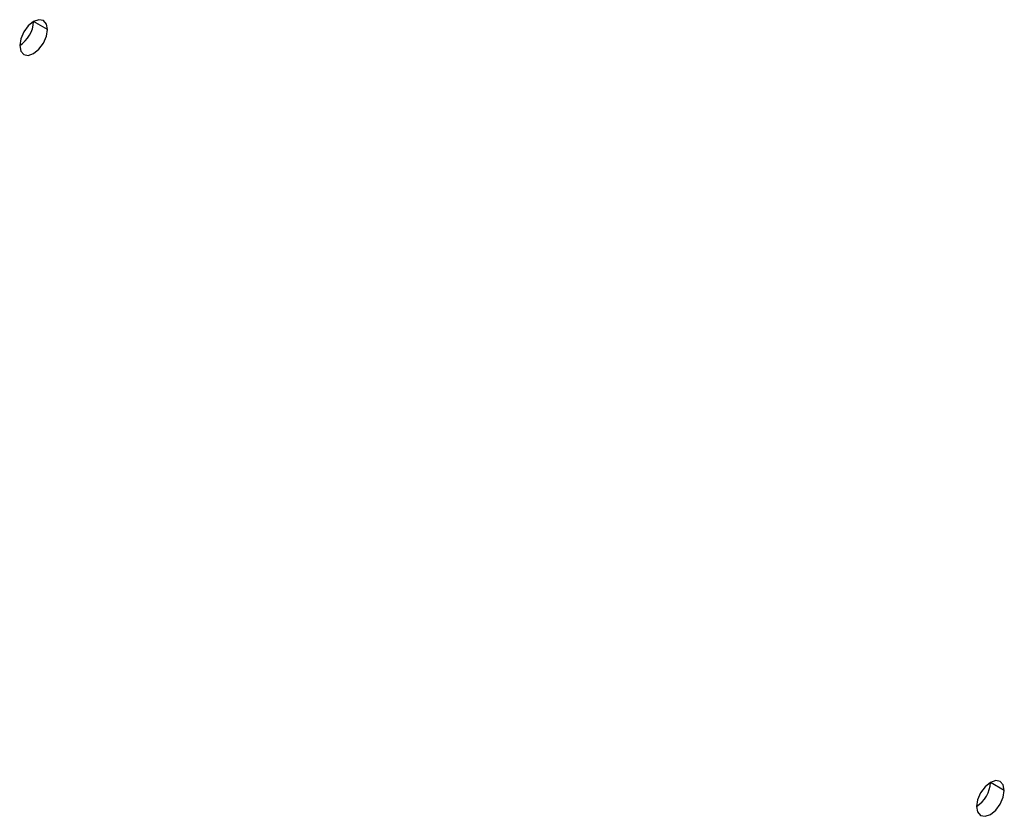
# Model space of a CAD drawing. Header units: millimetres. Extents: x 0 to 1118, y 0 to 864.
# Tile 316 of 438: x 982.29 to 987.31, y 666.88 to 670.94. Entities that reach past the tile are written whole.
import ezdxf

# ---------------------------------------------------------------- set-up
doc = ezdxf.new("R2010")
doc.units = ezdxf.units.MM

msp = doc.modelspace()

# ---------------------------------------------------------------- linework, layer by layer
at = {"color": 7, "linetype": 'Continuous', "lineweight": 25}
for p, q in [((982.4319, 670.8876), (982.3611, 670.9284)), ((987.3109, 667.0086), (987.2402, 667.0494))]:
    msp.add_line(p, q, dxfattribs=at)
at = {"color": 7, "linetype": 'Continuous', "lineweight": 25, "flags": 128}
for points in [[(982.4319, 670.8876), (982.4265, 670.9158), (982.4111, 670.9334), (982.3882, 670.9378), (982.3611, 670.9284), (982.3341, 670.9066), (982.3111, 670.8757), (982.2958, 670.8403), (982.2904, 670.806)], [(982.2904, 670.806), (982.2958, 670.7778), (982.3111, 670.7602), (982.3341, 670.7557), (982.3611, 670.7651), (982.3882, 670.787), (982.4111, 670.8179), (982.4265, 670.8533), (982.4319, 670.8876)], [(987.3109, 667.0086), (987.3055, 667.0367), (987.2902, 667.0544), (987.2672, 667.0588), (987.2402, 667.0494), (987.2131, 667.0276), (987.1902, 666.9966), (987.1749, 666.9613), (987.1695, 666.9269)], [(987.1695, 666.9269), (987.1749, 666.8988), (987.1902, 666.8812), (987.2131, 666.8767), (987.2402, 666.8861), (987.2672, 666.9079), (987.2902, 666.9389), (987.3055, 666.9742), (987.3109, 667.0086)]]:
    msp.add_lwpolyline(points, dxfattribs=at)
at = {"color": 7, "linetype": 'Continuous', "lineweight": 25}
for centre in [(982.2076, 670.9354), (987.0867, 667.0564)]:
    msp.add_arc(centre, 0.1537, 302.6055, 357.3945, dxfattribs=at)

doc.saveas('drawing.dxf')
